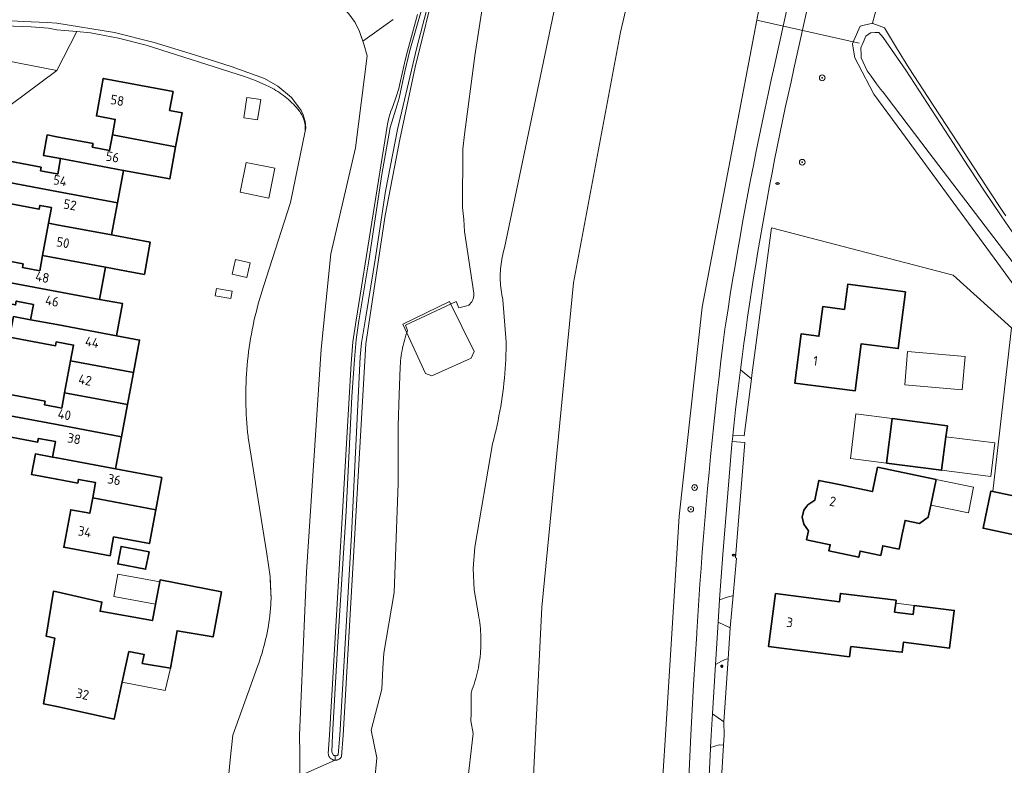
# Model space of a CAD drawing. Header units: metres. Extents: x 152610 to 160096, y 456114 to 462495.
# Tile 919 of 938: x 158995 to 159133, y 460496 to 460601. Entities that reach past the tile are written whole.
import ezdxf
from ezdxf.enums import TextEntityAlignment as Align

# ---------------------------------------------------------------- set-up
doc = ezdxf.new("R2010")
doc.units = ezdxf.units.M
doc.header["$LTSCALE"] = 0.5
doc.layers.get('0').update_dxf_attribs({"linetype": 'CONTINUOUS'})
for name, color, linetype, lineweight in [('B-PV-GK-BESCHOEIING-G', 251, 'GK-BESCHOEIING-SO', 18), ('B-PV-GR-BEPLANTING_CULTUUR_BOSPLANTSOEN-GV', 251, 'CONTINUOUS', 18), ('B-PV-GR-BOOM-S', 251, 'CONTINUOUS', 25), ('B-PV-GR-BOS_LOOF-GV', 251, 'CONTINUOUS', 13), ('B-PV-IE-MEUBILAIR-S', 251, 'CONTINUOUS', 25), ('B-PV-IE-TERREINAFSCHEIDING_KUNSTMATIG_HEKWERK-G', 251, 'IE-TERREINAFSCHEIDING_KUNSTMATIG-SO', 18), ('B-PV-KW-KUNSTWERK_DUIKER-G', 251, 'CONTINUOUS', 18), ('B-PV-OG-BEBOUWING-GV', 6, 'CONTINUOUS', 35), ('B-PV-OG-BEBOUWING-T18', 1, 'CONTINUOUS', 18), ('B-PV-OG-BEBOUWING_BUNKER-GV', 251, 'CONTINUOUS', 18), ('B-PV-OG-BEBOUWING_OVERBOUWING-GV', 251, 'CONTINUOUS', 18), ('B-PV-OG-BEBOUWING_SCHUUR-GV', 251, 'CONTINUOUS', 18), ('B-PV-OG-TERREIN_BEGROEID-GV', 251, 'CONTINUOUS', 18), ('B-PV-OG-TERREIN_OEVER-GV', 251, 'CONTINUOUS', 18), ('B-PV-OG-WATER_SLOOT-GV', 251, 'CONTINUOUS', 18), ('B-PV-VH-GESLOTENVERHARDING_ASFALT-GV', 251, 'CONTINUOUS', 18), ('B-PV-VH-HALFVERHARDING_GRASBETONSTEEN-GV', 251, 'CONTINUOUS', 18), ('B-PV-VH-OPENVERHARDING_BETONSTRAATSTEEN-GV', 251, 'CONTINUOUS', 18), ('B-PV-VH-OPENVERHARDING_STRAATBAKSTEEN-GV', 251, 'CONTINUOUS', 18)]:
    doc.layers.add(name, color=color, linetype=linetype, lineweight=lineweight)
doc.styles.add('NLCS-ISO', font='NLCS-ISO.ttf')
doc.styles.add('NLCS-ISO-M750-T18', font='NLCS-ISO.ttf', dxfattribs={"height": 1.35})
doc.linetypes.add('GK-BESCHOEIING-SO', pattern='A,18,-3,[1,NLCS.SHX,S=0.6,R=0,X=0,Y=0],-3', length=24)
doc.linetypes.add('IE-TERREINAFSCHEIDING_KUNSTMATIG-SO', pattern='A,4,[82,NLCS.SHX,S=0.75,R=90,X=0,Y=0],4,-2', length=10)

# ---------------------------------------------------------------- blocks, each defined once
blk = doc.blocks.new('SIE-MEUBILAIR_PAAL_LICHTMAST-SO')
for points in [[(-0.62, 0), (-1, 0)], [(-0.71, 0.71), (-0.44, 0.44)], [(0, 1), (0, 0.62)], [(0.44, 0.44), (0.71, 0.71)], [(1, 0), (0.62, 0)], [(-0.71, -0.71), (-0.44, -0.44)], [(0, -0.62), (0, -1)], [(0.44, -0.44), (0.71, -0.71)]]:
    blk.add_lwpolyline(points)
blk.add_circle((0, 0), 0.5)
blk = doc.blocks.new('SIE-MEUBILAIR_PUT_RIOOLPUT-SO')
blk.add_ellipse((0, 0), major_axis=(1.25, 0), ratio=0.54)
at = {"style": 'NLCS-ISO'}
blk.add_text('ri', height=0.75, dxfattribs=at).set_placement((-0.04, 0.07), align=Align.MIDDLE_CENTER)
blk = doc.blocks.new('SGR-BOOM_GBKN-SO')
at = {"linetype": 'ByBlock', "lineweight": 18}
h = blk.add_hatch(color=0, dxfattribs=at)
h.dxf.hatch_style = 1
edge = h.paths.add_edge_path()
edge.add_arc((0, 0), 0.25, 0, 360)
at = {"color": 0, "linetype": 'ByBlock', "lineweight": 18}
for radius in [2, 0.25]:
    blk.add_circle((0, 0), radius, dxfattribs=at)
at = {"color": 0, "linetype": 'ByBlock', "lineweight": 18, "style": 'NLCS-ISO'}
blk.add_attdef('SOORT', (2.5, 0), '', height=1.5, dxfattribs=at)

msp = doc.modelspace()

# ---------------------------------------------------------------- linework, layer by layer
at = {"layer": 'B-PV-GK-BESCHOEIING-G', "flags": 128}
for points in [[(159046.719, 459975.895), (159048.956, 459981.317), (159049.25, 459984.138), (159049.39, 459985.458), (159049.61, 459988.058), (159052.882, 459994.173), (159054.001, 460000), (159055.867, 460043.718), (159057.832, 460096.682), (159059.843, 460122.971), (159060.796, 460151.719), (159064.147, 460207.593), (159066.785, 460253.866), (159069.488, 460310.024), (159070.612, 460363.859), (159068.141, 460406.658), (159066.808, 460431.164), (159066.006, 460472.225), (159067.352, 460500), (159068.224, 460517.98), (159072.712, 460563.561), (159079.319, 460598.81), (159087.708, 460634.417), (159093.917, 460681.48), (159097.359, 460714.725), (159101.909, 460759.335), (159108.142, 460812.675), (159109.977, 460825.58), (159112.653, 460844.514), (159114.45, 460850.831), (159117.312, 460860.418), (159118.679, 460865.866), (159121.35, 460873.994), (159127.116, 460888.955), (159130.801, 460897.575)], [(159067.352, 460500), (159068.224, 460517.98), (159072.712, 460563.561), (159079.319, 460598.81), (159087.708, 460634.417), (159093.917, 460681.48), (159097.359, 460714.725), (159101.909, 460759.335), (159108.142, 460812.675), (159109.977, 460825.58), (159112.653, 460844.514), (159114.45, 460850.831), (159117.312, 460860.418), (159118.679, 460865.866), (159121.35, 460873.994), (159127.116, 460888.955), (159130.801, 460897.575)], [(159085.64, 460500), (159087.576, 460530.764), (159090.816, 460560.138), (159098.805, 460602.236), (159105.175, 460633.017), (159110.35, 460679.267), (159115.669, 460728.169), (159119.921, 460770.268), (159121.25, 460770.087)], [(158972.488, 460638.699), (158973.219, 460634.067), (158973.466, 460629.677), (158974.157, 460625.226), (158974.844, 460623.616), (158975.269, 460622.126), (158975.25, 460621.099), (158975.132, 460618.964), (158975.819, 460617.091), (158976.706, 460615.944), (158979.228, 460613.108), (158981.386, 460610.834), (158983.079, 460609.487), (158987.795, 460607.237), (158987.595, 460606.693), (158991.987, 460605.309), (158991.887, 460604.846), (158997.568, 460603.906), (159000, 460604.084), (159009.831, 460603.875), (159009.897, 460605.01), (159023.642, 460605.421), (159026.704, 460605.531), (159028.714, 460605.432), (159029.573, 460605.334), (159030.74, 460605.155), (159030.577, 460604.199), (159037.124, 460602.476), (159037.66, 460603.561), (159038.989, 460603.009), (159040.285, 460602.214), (159041.111, 460601.403), (159041.986, 460600.187), (159042.584, 460598.889), (159043.248, 460596.96), (159043.653, 460595.49), (159042.049, 460582.561), (159038.569, 460567.627), (159037.183, 460554.256), (159035.132, 460522.961), (159034.151, 460500), (159034.164, 460499.325), (159034.181, 460498.048), (159034.191, 460496.771), (159034.192, 460495.494), (159034.186, 460494.218), (159034.171, 460492.941), (159034.149, 460491.664), (159034.118, 460490.388), (159034.08, 460489.112), (159034.034, 460487.836), (159033.979, 460486.56), (159033.917, 460485.285), (159033.846, 460484.01), (159033.768, 460482.736), (159033.682, 460481.462), (159033.587, 460480.189), (159033.485, 460478.916), (159032.218, 460454.291), (159032.224, 460454.159), (159032.236, 460453.798), (159032.24, 460453.436), (159032.235, 460453.075), (159032.223, 460452.714), (159032.202, 460452.353), (159032.174, 460451.993), (159032.138, 460451.633), (159032.094, 460451.275), (159032.041, 460450.917), (159031.981, 460450.561), (159031.913, 460450.206), (159031.838, 460449.853), (159031.754, 460449.501), (159031.663, 460449.152), (159031.564, 460448.804), (159031.457, 460448.459), (159031.342, 460448.116), (159031.221, 460447.776), (159031.091, 460447.439), (159030.954, 460447.104), (159030.81, 460446.773), (159030.659, 460446.445), (159030.5, 460446.121), (159030.334, 460445.8), (159030.161, 460445.482), (159029.981, 460445.169), (159029.915, 460445.058), (159029.726, 460444.751), (159029.53, 460444.447), (159029.327, 460444.148), (159029.117, 460443.854), (159028.902, 460443.564), (159028.679, 460443.279), (159028.451, 460443), (159028.216, 460442.725), (159027.976, 460442.455), (159027.729, 460442.191), (159027.477, 460441.933), (159027.219, 460441.68), (159026.955, 460441.433), (159026.686, 460441.192), (159026.412, 460440.956), (159026.133, 460440.727), (159025.849, 460440.504), (159025.559, 460440.288), (159025.265, 460440.078), (159024.967, 460439.875), (159024.664, 460439.678), (159024.357, 460439.488), (159024.045, 460439.304), (159023.73, 460439.128), (159023.411, 460438.959), (159023.284, 460438.906), (159023.116, 460438.843), (159022.945, 460438.787), (159022.771, 460438.739), (159022.596, 460438.699), (159022.419, 460438.667), (159022.241, 460438.643), (159022.062, 460438.626), (159021.882, 460438.618), (159021.702, 460438.618), (159021.523, 460438.625), (159021.343, 460438.641), (159021.165, 460438.664), (159020.988, 460438.696), (159020.813, 460438.735), (159020.639, 460438.782), (159020.003, 460439.03), (159019.417, 460439.382), (159019.384, 460439.406), (159019.242, 460439.515), (159019.104, 460439.63), (159018.972, 460439.752), (159018.846, 460439.879), (159018.725, 460440.012), (159018.61, 460440.15), (159018.502, 460440.293), (159018.4, 460440.441), (159018.304, 460440.593), (159018.216, 460440.749), (159018.134, 460440.909), (159018.06, 460441.072), (159017.993, 460441.239), (159017.934, 460441.408), (159017.882, 460441.58), (159017.838, 460441.754), (159017.802, 460441.93), (159017.799, 460441.949), (159017.771, 460442.126), (159017.751, 460442.305), (159017.74, 460442.484), (159017.736, 460442.663), (159017.74, 460442.842), (159017.752, 460443.021), (159017.773, 460443.2), (159017.801, 460443.377), (159017.837, 460443.553), (159017.88, 460443.727), (159017.932, 460443.898), (159017.991, 460444.068), (159018.058, 460444.234), (159018.132, 460444.398), (159018.213, 460444.558), (159018.301, 460444.714), (159018.396, 460444.866), (159018.498, 460445.014), (159018.606, 460445.157), (159018.721, 460445.295), (159018.842, 460445.428), (159018.968, 460445.555), (159019.284, 460445.967), (159019.593, 460446.384), (159019.895, 460446.805), (159020.192, 460447.231), (159020.481, 460447.662), (159020.764, 460448.097), (159021.04, 460448.536), (159021.31, 460448.979), (159021.572, 460449.427), (159021.828, 460449.879), (159022.076, 460450.334), (159022.318, 460450.793), (159022.552, 460451.256), (159022.78, 460451.723), (159023, 460452.193), (159023.212, 460452.666), (159023.418, 460453.142), (159023.616, 460453.622), (159023.806, 460454.105), (159023.99, 460454.59), (159024.165, 460455.078), (159024.333, 460455.569), (159024.494, 460456.063), (159024.647, 460456.559), (159024.792, 460457.057), (159024.93, 460457.557), (159025.06, 460458.059), (159025.182, 460458.564), (159025.296, 460459.07), (159025.402, 460459.578), (159025.501, 460460.087), (159025.592, 460460.598), (159025.675, 460461.11), (159025.75, 460461.624), (159025.817, 460462.138), (159025.876, 460462.654), (159025.599, 460464.87), (159025.097, 460467.438), (159024.46, 460469.488), (159023.282, 460472.032), (159022.762, 460472.977), (159022.534, 460473.968), (159022.509, 460474.915), (159022.597, 460475.884), (159022.753, 460476.381), (159023.36, 460477.058), (159023.873, 460478.084), (159024.102, 460479.341), (159024.249, 460482.334), (159023.741, 460487.269), (159023.647, 460488.801), (159023.845, 460490.673), (159024.394, 460496.534), (159024.79, 460499.999), (159024.79, 460500), (159026.86, 460505.851), (159028.242, 460509.662), (159028.411, 460510.124), (159028.573, 460510.589), (159028.727, 460511.056), (159028.874, 460511.526), (159029.013, 460511.998), (159029.144, 460512.473), (159029.267, 460512.949), (159029.383, 460513.427), (159029.491, 460513.908), (159029.591, 460514.389), (159029.683, 460514.873), (159029.768, 460515.358), (159029.844, 460515.844), (159029.913, 460516.331), (159029.973, 460516.82), (159030.026, 460517.309), (159030.071, 460517.799), (159030.107, 460518.29), (159030.136, 460518.781), (159030.151, 460519.11), (159030.028, 460522.313), (159029.568, 460525.486), (159026.937, 460541.841), (159026.922, 460541.968), (159026.854, 460542.592), (159026.794, 460543.217), (159026.742, 460543.843), (159026.698, 460544.469), (159026.662, 460545.096), (159026.634, 460545.723), (159026.613, 460546.351), (159026.601, 460546.978), (159026.597, 460547.606), (159026.601, 460548.234), (159026.613, 460548.862), (159026.633, 460549.49), (159026.66, 460550.117), (159026.696, 460550.744), (159026.74, 460551.37), (159026.792, 460551.996), (159026.852, 460552.621), (159026.919, 460553.245), (159026.995, 460553.868), (159027.078, 460554.491), (159027.17, 460555.112), (159027.269, 460555.732), (159027.377, 460556.351), (159027.492, 460556.968), (159027.615, 460557.584), (159027.746, 460558.198), (159027.884, 460558.81), (159028.031, 460559.421), (159028.185, 460560.029), (159028.347, 460560.636), (159028.517, 460561.24), (159028.694, 460561.843), (159028.879, 460562.443), (159029.072, 460563.04), (159029.272, 460563.635), (159029.48, 460564.228), (159032.882, 460574.857), (159034.949, 460584.895)], [(159054.001, 460000), (159055.867, 460043.718), (159057.832, 460096.682), (159059.843, 460122.971), (159060.796, 460151.719), (159064.147, 460207.593), (159066.785, 460253.866), (159069.488, 460310.024), (159070.612, 460363.859), (159068.141, 460406.658), (159066.808, 460431.164), (159066.006, 460472.225), (159067.352, 460500)], [(159071.405, 460000), (159072.765, 460027.886), (159074.554, 460065.078), (159075.912, 460095.401), (159078.157, 460141.555), (159080.854, 460196.661), (159083.719, 460252.522), (159085.998, 460300.346), (159087.504, 460331.468), (159088.007, 460362.514), (159086.043, 460406.281), (159084.19, 460451.833), (159085.001, 460489.846), (159085.64, 460500)]]:
    msp.add_lwpolyline(points, dxfattribs=at)
at = {"layer": 'B-PV-GR-BEPLANTING_CULTUUR_BOSPLANTSOEN-GV', "flags": 128}
for points in [[(159060.807, 460608.234), (159058.814, 460595.502), (159057.348, 460584.439), (159057.127, 460582.378), (159057.096, 460574.182), (159057.262, 460572.494), (159057.342, 460570.8), (159058.665, 460562.12), (159058.672, 460562.044), (159058.677, 460561.923), (159058.675, 460561.802), (159058.664, 460561.682), (159058.645, 460561.562), (159058.618, 460561.444), (159058.584, 460561.328), (159058.542, 460561.214), (159058.493, 460561.103), (159058.436, 460560.996), (159058.372, 460560.893), (159058.302, 460560.794), (159058.226, 460560.7), (159058.143, 460560.612), (159058.055, 460560.529), (159057.961, 460560.452), (159057.863, 460560.381), (159056.564, 460560.073), (159056.171, 460560.958), (159049.049, 460557.603), (159049.362, 460556.887), (159049.238, 460556.541), (159049.121, 460556.193), (159049.012, 460555.842), (159048.91, 460555.489), (159048.816, 460555.134), (159048.73, 460554.777), (159048.652, 460554.418), (159048.582, 460554.058), (159048.519, 460553.696), (159048.465, 460553.333), (159048.418, 460552.968), (159048.379, 460552.603), (159048.348, 460552.237), (159048.326, 460551.87), (159048.318, 460551.709), (159048.168, 460547.857), (159048.035, 460543.48), (159048.017, 460535.359), (159047.48, 460520.041), (159046.015, 460511.516), (159045.851, 460509.409), (159045.752, 460506.459), (159044.251, 460500.699), (159045.038, 460496.779), (159043.424, 460479.635)], [(159034.186, 460494.263), (159039.157, 460496.464), (159039.113, 460496.466), (159039.024, 460496.477), (159038.937, 460496.496), (159038.852, 460496.523), (159038.77, 460496.557), (159038.691, 460496.598), (159038.617, 460496.647), (159038.547, 460496.702), (159038.482, 460496.763), (159038.422, 460496.829), (159038.369, 460496.901), (159038.323, 460496.977), (159038.284, 460497.057), (159038.252, 460497.14), (159038.227, 460497.226), (159038.211, 460497.313), (159038.202, 460497.402), (159038.364, 460500), (159041.421, 460552.217), (159041.671, 460555.282), (159042.119, 460558.324), (159046.509, 460585.861), (159046.708, 460586.761), (159047.015, 460587.698), (159047.177, 460588.13), (159047.602, 460589.291), (159047.8, 460589.858), (159048.11, 460590.902), (159048.341, 460591.948), (159048.579, 460592.994), (159048.825, 460594.037), (159049.079, 460595.079), (159049.341, 460596.119), (159049.61, 460597.156), (159049.887, 460598.192), (159050.172, 460599.226), (159050.464, 460600.257), (159050.765, 460601.286)], [(159057.701, 460492.545), (159058.585, 460500.238), (159058.26, 460502.002), (159058.324, 460503.064), (159058.299, 460504.919), (159058.299, 460505.19), (159058.299, 460505.505), (159058.308, 460505.883), (159058.454, 460506.43), (159058.588, 460506.801), (159058.714, 460507.176), (159058.833, 460507.552), (159058.944, 460507.932), (159059.047, 460508.313), (159059.143, 460508.696), (159059.231, 460509.082), (159059.311, 460509.468), (159059.383, 460509.857), (159059.447, 460510.247), (159059.503, 460510.638), (159059.552, 460511.03), (159059.592, 460511.423), (159059.625, 460511.817), (159059.649, 460512.211), (159059.666, 460512.606), (159059.674, 460513.001), (159059.675, 460513.396), (159059.668, 460513.791), (159059.652, 460514.186), (159059.629, 460514.58), (159059.597, 460514.974), (159059.558, 460515.367), (159059.511, 460515.759), (159059.455, 460516.151), (159059.392, 460516.541), (159059.329, 460516.889), (159058.736, 460520.439), (159058.583, 460523.419), (159058.806, 460526.394), (159061.317, 460540.957), (159061.486, 460541.603), (159061.648, 460542.251), (159061.801, 460542.902), (159061.947, 460543.554), (159062.085, 460544.207), (159062.216, 460544.862), (159062.338, 460545.519), (159062.453, 460546.177), (159062.559, 460546.837), (159062.658, 460547.497), (159062.749, 460548.159), (159062.832, 460548.822), (159062.907, 460549.486), (159062.974, 460550.15), (159063.033, 460550.816), (159063.084, 460551.482), (159063.127, 460552.149), (159063.162, 460552.816), (159063.189, 460553.483), (159063.208, 460554.151), (159063.219, 460554.819), (159063.222, 460555.23), (159062.754, 460561.181), (159062.736, 460561.26), (159062.665, 460561.584), (159062.602, 460561.91), (159062.547, 460562.237), (159062.499, 460562.566), (159062.46, 460562.895), (159062.429, 460563.226), (159062.405, 460563.557), (159062.39, 460563.888), (159062.382, 460564.22), (159062.383, 460564.552), (159062.391, 460564.884), (159062.408, 460565.216), (159062.433, 460565.547), (159062.465, 460565.877), (159062.506, 460566.206), (159062.554, 460566.535), (159062.61, 460566.862), (159062.674, 460567.188), (159062.747, 460567.512), (159062.826, 460567.834), (159062.914, 460568.154), (159063.009, 460568.472), (159069.908, 460601.61)], [(158992.766, 460594.838), (158996.413, 460594.128), (159000, 460593.429), (159002.799, 460598.921), (159000, 460599.122), (158998.825, 460599.359), (158996.387, 460599.578), (158992.701, 460599.694)], [(159047.315, 460600.606), (159043.043, 460597.556), (159043.247, 460596.96), (159043.653, 460595.49), (159042.049, 460582.561), (159038.569, 460567.627), (159037.183, 460554.256), (159035.132, 460522.961), (159034.151, 460500), (159034.163, 460499.325), (159034.181, 460498.048), (159034.191, 460496.771), (159034.192, 460495.495)]]:
    msp.add_lwpolyline(points, dxfattribs=at)
at = {"layer": 'B-PV-GR-BOS_LOOF-GV', "flags": 128}
for points in [[(159066.808, 460431.164), (159066.006, 460472.225), (159067.352, 460500), (159068.224, 460517.98), (159072.712, 460563.561), (159079.319, 460598.81), (159087.708, 460634.417), (159093.917, 460681.48), (159097.359, 460714.725), (159101.909, 460759.335), (159106.644, 460799.858)], [(159043.424, 460479.635), (159045.038, 460496.779), (159044.251, 460500.699), (159045.752, 460506.459), (159045.851, 460509.409), (159046.015, 460511.516), (159047.48, 460520.041), (159048.017, 460535.359), (159048.035, 460543.48), (159048.168, 460547.857), (159048.318, 460551.709), (159048.326, 460551.87), (159048.348, 460552.237), (159048.379, 460552.603), (159048.418, 460552.968), (159048.465, 460553.333), (159048.519, 460553.696), (159048.582, 460554.058), (159048.652, 460554.418), (159048.73, 460554.777), (159048.816, 460555.134), (159048.91, 460555.489), (159049.012, 460555.842), (159049.121, 460556.193), (159049.238, 460556.541), (159049.362, 460556.887), (159049.049, 460557.603), (159056.171, 460560.958), (159056.564, 460560.073), (159057.863, 460560.381), (159057.961, 460560.452), (159058.055, 460560.529), (159058.143, 460560.612), (159058.226, 460560.7), (159058.302, 460560.794), (159058.372, 460560.893), (159058.436, 460560.996), (159058.493, 460561.103), (159058.542, 460561.214), (159058.584, 460561.328), (159058.618, 460561.444), (159058.645, 460561.562), (159058.664, 460561.682), (159058.675, 460561.802), (159058.677, 460561.923), (159058.672, 460562.044), (159058.665, 460562.12), (159057.342, 460570.8), (159057.262, 460572.494), (159057.096, 460574.182), (159057.127, 460582.378), (159057.348, 460584.439), (159058.814, 460595.502), (159060.807, 460608.234)], [(159053.466, 460606.203), (159050.432, 460593.869), (159048.267, 460583.717), (159046.195, 460573.038), (159043.478, 460554.987), (159040.315, 460500), (159040.077, 460497.004), (159040.071, 460496.993), (159040.026, 460496.916), (159039.975, 460496.843), (159039.916, 460496.776), (159039.853, 460496.713), (159039.784, 460496.657), (159039.71, 460496.608), (159039.632, 460496.565), (159039.55, 460496.529), (159039.466, 460496.501), (159039.379, 460496.48), (159039.291, 460496.467), (159039.202, 460496.462), (159039.157, 460496.464), (159034.186, 460494.263)], [(159069.908, 460601.61), (159063.009, 460568.472), (159062.914, 460568.154), (159062.826, 460567.834), (159062.747, 460567.512), (159062.674, 460567.188), (159062.61, 460566.862), (159062.554, 460566.535), (159062.506, 460566.206), (159062.465, 460565.877), (159062.433, 460565.547), (159062.408, 460565.216), (159062.391, 460564.884), (159062.383, 460564.552), (159062.382, 460564.22), (159062.39, 460563.888), (159062.405, 460563.557), (159062.429, 460563.226), (159062.46, 460562.895), (159062.499, 460562.566), (159062.547, 460562.237), (159062.602, 460561.91), (159062.665, 460561.584), (159062.736, 460561.26), (159062.754, 460561.181), (159063.222, 460555.23), (159063.219, 460554.819), (159063.208, 460554.151), (159063.189, 460553.483), (159063.162, 460552.816), (159063.127, 460552.149), (159063.084, 460551.482), (159063.033, 460550.816), (159062.974, 460550.15), (159062.907, 460549.486), (159062.832, 460548.822), (159062.749, 460548.159), (159062.658, 460547.497), (159062.559, 460546.837), (159062.453, 460546.177), (159062.338, 460545.519), (159062.216, 460544.862), (159062.085, 460544.207), (159061.947, 460543.554), (159061.801, 460542.902), (159061.648, 460542.251), (159061.486, 460541.603), (159061.317, 460540.957), (159058.806, 460526.394), (159058.583, 460523.419), (159058.736, 460520.439), (159059.329, 460516.889), (159059.392, 460516.541), (159059.455, 460516.151), (159059.511, 460515.759), (159059.558, 460515.367), (159059.597, 460514.974), (159059.629, 460514.58), (159059.652, 460514.186), (159059.668, 460513.791), (159059.675, 460513.396), (159059.674, 460513.001), (159059.666, 460512.606), (159059.649, 460512.211), (159059.625, 460511.817), (159059.592, 460511.423), (159059.552, 460511.03), (159059.503, 460510.638), (159059.447, 460510.247), (159059.383, 460509.857), (159059.311, 460509.468), (159059.231, 460509.082), (159059.143, 460508.696), (159059.047, 460508.313), (159058.944, 460507.932), (159058.833, 460507.552), (159058.714, 460507.176), (159058.588, 460506.801), (159058.454, 460506.43), (159058.308, 460505.883), (159058.299, 460505.505), (159058.299, 460505.19), (159058.299, 460504.919), (159058.324, 460503.064), (159058.26, 460502.002), (159058.585, 460500.238), (159057.701, 460492.545)]]:
    msp.add_lwpolyline(points, dxfattribs=at)
at = {"layer": 'B-PV-IE-TERREINAFSCHEIDING_KUNSTMATIG_HEKWERK-G', "flags": 128}
msp.add_lwpolyline([(159111.485, 460615.534), (159115.773, 460603.772), (159114.743, 460600.066)], dxfattribs=at)
at = {"layer": 'B-PV-KW-KUNSTWERK_DUIKER-G', "flags": 128}
msp.add_lwpolyline([(159112.906, 460597.276), (159098.477, 460600.506)], dxfattribs=at)
at = {"layer": 'B-PV-OG-BEBOUWING-GV', "flags": 128}
for points in [[(159016.365, 460590.482), (159006.546, 460592.311), (159005.567, 460587.047), (159008.23, 460586.55), (159007.822, 460584.355), (159016.725, 460582.692), (159017.618, 460587.483), (159015.867, 460587.807)], [(159000, 460584.12), (158998.649, 460584.371), (158998.113, 460581.481), (159000.53, 460581.031), (159009.394, 460579.382), (159015.883, 460578.174), (159016.725, 460582.692), (159007.822, 460584.355), (159007.419, 460582.19), (159005.001, 460582.64), (159005.1, 460583.172)], [(158997.809, 460579.85), (158991.323, 460581.057), (158990.778, 460578.129), (159000, 460576.411), (159008.545, 460574.819), (159009.394, 460579.382), (159000.53, 460581.031), (159000.128, 460578.868), (159000, 460578.892), (158997.71, 460579.318)], [(159000, 460576.411), (158990.778, 460578.129), (158990.247, 460575.277), (158997.519, 460573.925), (158997.617, 460574.454), (158999.249, 460574.15), (158998.839, 460571.948), (159000, 460571.732), (159007.703, 460570.297), (159008.545, 460574.819)], [(158997.998, 460567.426), (159006.862, 460565.775), (159009.811, 460565.226), (159012.323, 460564.758), (159013.147, 460569.284), (159010.653, 460569.748), (159007.703, 460570.297), (159000, 460571.732), (158998.839, 460571.948)], [(158995.281, 460566.256), (158988.792, 460567.465), (158988.252, 460564.563), (159000, 460562.375), (159006.02, 460561.253), (159006.862, 460565.775), (158997.998, 460567.426), (158997.598, 460565.275), (158995.18, 460565.726)], [(159000, 460562.375), (158988.252, 460564.563), (158987.714, 460561.676), (158994.202, 460560.467), (158994.3, 460560.997), (158996.718, 460560.547), (158996.315, 460558.383), (159000, 460557.697), (159008.422, 460556.129), (159009.264, 460560.649), (159006.02, 460561.253)], [(159119.412, 460562.316), (159111.279, 460563.366), (159110.823, 460559.835), (159107.768, 460560.23), (159107.229, 460556.055), (159104.71, 460556.38), (159103.82, 460549.49), (159112.332, 460548.408), (159113.183, 460555.003), (159118.38, 460554.332)], [(158996.315, 460558.383), (158993.897, 460558.833), (158993.359, 460555.945), (158999.837, 460554.738), (158999.936, 460555.269), (159002.354, 460554.819), (159001.947, 460552.631), (159010.811, 460550.98), (159011.66, 460555.526), (159008.422, 460556.129), (159000, 460557.697)], [(159010.811, 460550.98), (159001.947, 460552.631), (159001.106, 460548.109), (159009.965, 460546.459)], [(158998.386, 460546.943), (158991.908, 460548.149), (158991.366, 460545.245), (159000, 460543.637), (159009.12, 460541.938), (159009.965, 460546.459), (159001.106, 460548.109), (159000.706, 460545.962), (159000, 460546.094), (158998.287, 460546.411)], [(159000, 460543.637), (158991.366, 460545.245), (158990.832, 460542.379), (158997.31, 460541.172), (158997.408, 460541.703), (158999.826, 460541.253), (158999.417, 460539.067), (159000, 460538.958), (159008.275, 460537.415), (159009.12, 460541.938)], [(159125.301, 460543.479), (159117.546, 460544.48), (159116.739, 460538.232), (159124.494, 460537.23), (159125.098, 460541.91)], [(158999.417, 460539.067), (158997.003, 460539.517), (158996.461, 460536.623), (159000, 460535.961), (159002.939, 460535.413), (159003.038, 460535.945), (159005.457, 460535.493), (159005.052, 460533.329), (159013.917, 460531.677), (159014.763, 460536.206), (159008.275, 460537.415), (159000, 460538.958)], [(159115.466, 460537.639), (159114.751, 460534.223), (159109.85, 460535.249), (159107.234, 460535.797), (159106.648, 460532.998), (159105.667, 460532.365), (159105.088, 460531.598), (159104.883, 460530.619), (159105.09, 460529.656), (159105.746, 460528.691), (159105.486, 460527.448), (159108.813, 460526.751), (159108.631, 460525.88), (159112.84, 460524.999), (159113.022, 460525.87), (159115.929, 460525.261), (159116.214, 460526.622), (159118.494, 460526.144), (159118.938, 460528.264), (159119.339, 460530.177), (159121.375, 460529.751), (159122.6, 460530.628), (159122.956, 460532.328), (159123.707, 460535.913)], [(159131.708, 460534.239), (159131.42, 460534.299), (159130.323, 460529.062), (159139.279, 460527.187), (159140.19, 460531.538), (159140.376, 460532.424)], [(159013.917, 460531.677), (159005.052, 460533.329), (159004.65, 460531.177), (159001.961, 460531.678), (159000.982, 460526.409), (159007.489, 460525.198), (159007.985, 460527.851), (159013.026, 460526.909)], [(159012.977, 460525.757), (159009.049, 460526.512), (159008.576, 460524.057), (159012.504, 460523.302)], [(159023.197, 460520.138), (159014.546, 460521.8), (159013.942, 460518.651), (159013.453, 460516.104), (159006.094, 460517.411), (159006.358, 460518.689), (159000, 460520.114), (158999.518, 460520.221), (158998.496, 460513.919), (158999.746, 460513.614), (158998.115, 460504.409), (159000, 460503.994), (159008.059, 460502.22), (159009.22, 460507.493), (159010.153, 460511.731), (159012.276, 460511.335), (159012.032, 460510.083), (159015.987, 460509.401), (159016.917, 460514.659), (159021.98, 460513.786)], [(159118.101, 460518.953), (159110.26, 460519.915), (159110.102, 460518.707), (159101.12, 460519.88), (159100.15, 460512.45), (159111.517, 460511), (159111.724, 460512.431), (159117.096, 460511.857), (159118.943, 460511.634), (159119.112, 460513.036), (159125.609, 460512.239), (159126.257, 460517.519), (159120.619, 460518.211), (159120.466, 460516.96), (159117.873, 460517.278), (159118.043, 460518.525)]]:
    msp.add_lwpolyline(points, close=True, dxfattribs=at)
at = {"layer": 'B-PV-OG-BEBOUWING_BUNKER-GV', "flags": 128}
msp.add_lwpolyline([(159055.268, 460560.967), (159048.684, 460557.749), (159051.862, 460550.811), (159052.774, 460550.486), (159058.299, 460553), (159058.702, 460553.931)], close=True, dxfattribs=at)
at = {"layer": 'B-PV-OG-BEBOUWING_OVERBOUWING-GV', "flags": 128}
for points in [[(159028.7, 460589.343), (159026.753, 460589.649), (159026.302, 460586.781), (159028.249, 460586.474)], [(159030.664, 460579.688), (159026.657, 460580.493), (159025.815, 460576.301), (159029.822, 460575.497)], [(159127.788, 460553.218), (159119.709, 460553.928), (159119.297, 460549.236), (159127.376, 460548.527)], [(159117.546, 460544.48), (159112.442, 460545.139), (159111.657, 460538.889), (159116.739, 460538.232)], [(159131.987, 460541.085), (159125.098, 460541.91), (159124.494, 460537.23), (159131.419, 460536.335)], [(159128.986, 460534.835), (159123.707, 460535.913), (159122.956, 460532.328), (159128.254, 460531.247)], [(159014.495, 460521.532), (159008.568, 460522.598), (159008.006, 460519.475), (159013.897, 460518.416), (159013.942, 460518.651)], [(159120.619, 460518.211), (159118.043, 460518.525), (159117.873, 460517.278), (159120.466, 460516.96)], [(159012.276, 460511.335), (159010.153, 460511.731), (159009.22, 460507.493), (159009.202, 460507.413), (159015.25, 460506.275), (159015.987, 460509.401), (159012.032, 460510.083)]]:
    msp.add_lwpolyline(points, close=True, dxfattribs=at)
at = {"layer": 'B-PV-OG-BEBOUWING_SCHUUR-GV', "flags": 128}
for points in [[(159027.226, 460566.376), (159025.149, 460566.854), (159024.676, 460564.801), (159026.753, 460564.322)], [(159024.693, 460562.401), (159022.45, 460562.797), (159022.265, 460561.752), (159024.509, 460561.356)]]:
    msp.add_lwpolyline(points, close=True, dxfattribs=at)
at = {"layer": 'B-PV-OG-TERREIN_BEGROEID-GV', "flags": 128}
for points in [[(159119.921, 460770.268), (159115.669, 460728.169), (159110.35, 460679.267), (159105.175, 460633.017), (159098.805, 460602.236), (159098.477, 460600.506), (159090.816, 460560.138), (159087.576, 460530.764), (159085.64, 460500), (159085.001, 460489.846), (159084.19, 460451.833), (159086.043, 460406.281)], [(159107.48, 460610.7), (159103.72, 460593.67), (159103.306, 460591.846), (159102.9, 460590.019), (159102.501, 460588.192), (159102.111, 460586.362), (159101.728, 460584.531), (159101.353, 460582.698), (159100.986, 460580.863), (159100.627, 460579.027), (159100.276, 460577.19), (159099.932, 460575.351), (159099.597, 460573.511), (159099.269, 460571.669), (159098.949, 460569.826), (159098.637, 460567.981), (159098.333, 460566.135), (159098.037, 460564.288), (159097.749, 460562.439), (159097.468, 460560.59), (159097.196, 460558.739), (159096.931, 460556.887), (159096.675, 460555.034), (159096.426, 460553.179), (159096.185, 460551.324), (159097.733, 460550.082), (159097.797, 460550.591), (159100.578, 460571.295), (159126.128, 460564.638), (159134.312, 460557.228), (159131.708, 460534.239), (159140.376, 460532.424)], [(159088.718, 460489.926), (159089.186, 460500), (159089.597, 460507.106), (159090.041, 460514.21), (159090.055, 460514.453), (159090.191, 460516.702), (159090.335, 460518.949), (159090.487, 460521.197), (159090.647, 460523.444), (159090.814, 460525.69), (159090.99, 460527.935), (159091.174, 460530.18), (159091.366, 460532.425), (159091.565, 460534.668), (159091.773, 460536.911), (159091.989, 460539.153), (159092.212, 460541.395), (159092.444, 460543.635), (159092.683, 460545.875), (159092.931, 460548.114), (159093.186, 460550.352), (159093.449, 460552.589), (159093.721, 460554.825), (159094, 460557.06), (159094.126, 460557.891), (159094.44, 460559.915), (159094.761, 460561.938), (159095.09, 460563.96), (159095.427, 460565.98), (159095.772, 460567.999), (159096.124, 460570.016), (159096.485, 460572.033), (159096.854, 460574.047), (159097.23, 460576.061), (159097.614, 460578.073), (159098.006, 460580.083), (159098.406, 460582.092), (159098.814, 460584.099), (159099.229, 460586.104), (159099.653, 460588.108), (159100.084, 460590.111), (159100.523, 460592.111), (159100.97, 460594.11), (159104.4, 460609.69)], [(159136.687, 460560.484), (159132.389, 460566.339), (159125.695, 460575.459), (159118.869, 460584.759), (159114.949, 460590.099), (159112.757, 460594.31), (159112.3, 460595.187), (159112.154, 460596.007), (159111.946, 460597.17), (159112.145, 460597.633), (159113.021, 460599.661), (159114.743, 460600.066), (159115.773, 460603.772)]]:
    msp.add_lwpolyline(points, dxfattribs=at)
at = {"layer": 'B-PV-OG-TERREIN_OEVER-GV', "flags": 128}
for points in [[(159053.496, 460607.642), (159050.635, 460596.67), (159048.912, 460589.312), (159047.92, 460585.147), (159046.228, 460576.46), (159044.859, 460567.141), (159043.508, 460559.086), (159042.857, 460555.115), (159042.661, 460553.187), (159041.443, 460528.161), (159039.821, 460500), (159039.586, 460497.209), (159039.376, 460497.079), (159039.161, 460497.113), (159039.157, 460496.464), (159039.202, 460496.462), (159039.291, 460496.467), (159039.379, 460496.48), (159039.466, 460496.501), (159039.55, 460496.529), (159039.632, 460496.565), (159039.71, 460496.608), (159039.784, 460496.657), (159039.853, 460496.713), (159039.916, 460496.776), (159039.975, 460496.843), (159040.026, 460496.916), (159040.071, 460496.993), (159040.077, 460497.004), (159040.315, 460500), (159043.478, 460554.987), (159046.195, 460573.038), (159048.267, 460583.717), (159050.432, 460593.869), (159053.466, 460606.203)], [(159050.765, 460601.286), (159050.464, 460600.257), (159050.172, 460599.226), (159049.887, 460598.192), (159049.61, 460597.156), (159049.341, 460596.119), (159049.079, 460595.079), (159048.825, 460594.037), (159048.579, 460592.994), (159048.341, 460591.948), (159048.11, 460590.902), (159047.8, 460589.858), (159047.602, 460589.291), (159047.177, 460588.13), (159047.015, 460587.698), (159046.708, 460586.761), (159046.509, 460585.861), (159042.119, 460558.324), (159041.671, 460555.282), (159041.421, 460552.217), (159038.364, 460500), (159038.202, 460497.402), (159038.211, 460497.313), (159038.227, 460497.226), (159038.252, 460497.14), (159038.284, 460497.057), (159038.323, 460496.977), (159038.369, 460496.901), (159038.422, 460496.829), (159038.482, 460496.763), (159038.547, 460496.702), (159038.617, 460496.647), (159038.691, 460496.598), (159038.77, 460496.557), (159038.852, 460496.523), (159038.937, 460496.496), (159039.024, 460496.477), (159039.113, 460496.466), (159039.157, 460496.464), (159039.161, 460497.113), (159038.946, 460497.148), (159038.704, 460497.648), (159038.784, 460500), (159039.536, 460513.104), (159040.716, 460531.419), (159041.506, 460547.595), (159041.867, 460552.815), (159041.965, 460553.9), (159042.144, 460555.602), (159042.519, 460558.212), (159043.903, 460566.688), (159045.743, 460578.795), (159046.915, 460585.391), (159047.338, 460586.769), (159047.89, 460588.616), (159048.183, 460589.54), (159048.947, 460593.3), (159049.679, 460596.249), (159052.165, 460604.92)], [(158992.701, 460599.694), (158996.387, 460599.578), (158998.825, 460599.359), (159000, 460599.122), (159002.799, 460598.921), (159004.753, 460598.694), (159008.691, 460597.982), (159012.565, 460596.98), (159026.393, 460592.595), (159027.964, 460592.012), (159029.493, 460591.329), (159029.736, 460591.217), (159030.019, 460591.079), (159030.297, 460590.933), (159030.572, 460590.781), (159030.842, 460590.622), (159031.109, 460590.456), (159031.371, 460590.283), (159031.629, 460590.104), (159031.882, 460589.918), (159032.13, 460589.725), (159032.373, 460589.527), (159032.611, 460589.322), (159032.844, 460589.111), (159033.072, 460588.895), (159033.293, 460588.672), (159033.51, 460588.445), (159033.72, 460588.211), (159033.924, 460587.973), (159034.122, 460587.729), (159034.186, 460587.642), (159034.289, 460587.492), (159034.385, 460587.338), (159034.474, 460587.179), (159034.556, 460587.017), (159034.631, 460586.851), (159034.699, 460586.682), (159034.759, 460586.51), (159034.812, 460586.336), (159034.856, 460586.16), (159034.894, 460585.982), (159034.923, 460585.802), (159034.944, 460585.622), (159034.957, 460585.44), (159034.962, 460585.258), (159034.96, 460585.077), (159034.949, 460584.895), (159035.044, 460585.371), (159034.946, 460586.244), (159034.653, 460587.207), (159034.394, 460587.79), (159033.001, 460589.639), (159031.122, 460591.229), (159029.21, 460592.3), (159024.543, 460593.99), (159019.39, 460595.614), (159013.718, 460597.369), (159008.111, 460598.767), (159000, 460600.056), (158998.645, 460600.183), (158995.281, 460600.3), (158992.058, 460600.517)], [(159133.517, 460573.001), (159133.291, 460573.341), (159130.92, 460576.911), (159130.659, 460577.31), (159125.166, 460585.691), (159123.287, 460588.558), (159119.863, 460593.784), (159118.145, 460596.628), (159116.456, 460599.425), (159115.683, 460599.715), (159114.816, 460600.039), (159114.743, 460600.066), (159113.021, 460599.661), (159112.145, 460597.633), (159111.946, 460597.17), (159112.154, 460596.007), (159112.3, 460595.187), (159112.757, 460594.31), (159114.949, 460590.099), (159118.869, 460584.759), (159125.695, 460575.459), (159132.389, 460566.339), (159136.687, 460560.484)], [(159139.695, 460559.633), (159122.745, 460581.853), (159122.742, 460581.857), (159117.708, 460588.456), (159116.246, 460590.372), (159116.21, 460590.419), (159115.906, 460590.817), (159115.346, 460591.569), (159114.583, 460592.629), (159114.034, 460593.391), (159113.188, 460595.191), (159113.173, 460595.576), (159113.131, 460596.626), (159113.443, 460597.343), (159113.831, 460598.233), (159114.466, 460598.728), (159114.554, 460598.73), (159115.089, 460598.745), (159115.666, 460598.761), (159116.248, 460598.064), (159119.447, 460593.473), (159126.14, 460583.17), (159127.591, 460580.936), (159130.422, 460576.578), (159132.881, 460572.994), (159138.556, 460564.724)]]:
    msp.add_lwpolyline(points, dxfattribs=at)
at = {"layer": 'B-PV-OG-WATER_SLOOT-GV', "flags": 128}
for points in [[(159106.644, 460799.858), (159101.909, 460759.335), (159097.359, 460714.725), (159093.917, 460681.48), (159087.708, 460634.417), (159079.319, 460598.81), (159072.712, 460563.561), (159068.224, 460517.98), (159067.352, 460500), (159066.006, 460472.225), (159066.808, 460431.164)], [(159086.043, 460406.281), (159084.19, 460451.833), (159085.001, 460489.846), (159085.64, 460500), (159087.576, 460530.764), (159090.816, 460560.138), (159098.477, 460600.506), (159098.805, 460602.236), (159105.175, 460633.017), (159110.35, 460679.267), (159115.669, 460728.169), (159119.921, 460770.268)], [(159052.165, 460604.92), (159049.679, 460596.249), (159048.947, 460593.3), (159048.183, 460589.54), (159047.89, 460588.616), (159047.338, 460586.769), (159046.915, 460585.391), (159045.743, 460578.795), (159043.903, 460566.688), (159042.519, 460558.212), (159042.144, 460555.602), (159041.965, 460553.9), (159041.867, 460552.815), (159041.506, 460547.595), (159040.716, 460531.419), (159039.536, 460513.104), (159038.784, 460500), (159038.704, 460497.648), (159038.946, 460497.148), (159039.161, 460497.113), (159039.376, 460497.079), (159039.586, 460497.209), (159039.821, 460500), (159041.443, 460528.161), (159042.661, 460553.187), (159042.857, 460555.115), (159043.508, 460559.086), (159044.859, 460567.141), (159046.228, 460576.46), (159047.92, 460585.147), (159048.912, 460589.312), (159050.635, 460596.67), (159053.496, 460607.642)], [(159034.192, 460495.495), (159034.191, 460496.771), (159034.181, 460498.048), (159034.163, 460499.325), (159034.151, 460500), (159035.132, 460522.961), (159037.183, 460554.256), (159038.569, 460567.627), (159042.049, 460582.561), (159043.653, 460595.49), (159043.247, 460596.96), (159043.043, 460597.556), (159042.584, 460598.889), (159041.986, 460600.187), (159041.111, 460601.403)], [(158992.058, 460600.517), (158995.281, 460600.3), (158998.645, 460600.183), (159000, 460600.056), (159008.111, 460598.767), (159013.718, 460597.369), (159019.39, 460595.614), (159024.543, 460593.99), (159029.21, 460592.3), (159031.122, 460591.229), (159033.001, 460589.639), (159034.394, 460587.79), (159034.653, 460587.207), (159034.946, 460586.244), (159035.044, 460585.371), (159034.949, 460584.895), (159032.882, 460574.857), (159029.48, 460564.228), (159029.272, 460563.635), (159029.072, 460563.04), (159028.879, 460562.443), (159028.694, 460561.843), (159028.517, 460561.24), (159028.347, 460560.636), (159028.185, 460560.029), (159028.031, 460559.421), (159027.884, 460558.81), (159027.746, 460558.198), (159027.615, 460557.584), (159027.492, 460556.968), (159027.377, 460556.351), (159027.269, 460555.732), (159027.17, 460555.112), (159027.078, 460554.491), (159026.995, 460553.868), (159026.919, 460553.245), (159026.852, 460552.621), (159026.792, 460551.996), (159026.74, 460551.37), (159026.696, 460550.744), (159026.66, 460550.117), (159026.633, 460549.49), (159026.613, 460548.862), (159026.601, 460548.234), (159026.597, 460547.606), (159026.601, 460546.978), (159026.613, 460546.351), (159026.634, 460545.723), (159026.662, 460545.096), (159026.698, 460544.469), (159026.742, 460543.843), (159026.794, 460543.217), (159026.854, 460542.592), (159026.922, 460541.968), (159026.937, 460541.841), (159029.568, 460525.486), (159030.028, 460522.313), (159030.045, 460521.88), (159030.151, 460519.11), (159030.136, 460518.781), (159030.107, 460518.29), (159030.071, 460517.799), (159030.026, 460517.309), (159029.973, 460516.819), (159029.913, 460516.331), (159029.844, 460515.844), (159029.767, 460515.358), (159029.683, 460514.873), (159029.591, 460514.389), (159029.491, 460513.907), (159029.383, 460513.427), (159029.267, 460512.949), (159029.144, 460512.473), (159029.013, 460511.998), (159028.874, 460511.526), (159028.727, 460511.056), (159028.573, 460510.589), (159028.411, 460510.124), (159028.242, 460509.662), (159026.86, 460505.851), (159024.79, 460500), (159024.394, 460496.534), (159023.845, 460490.673)], [(159138.556, 460564.724), (159132.881, 460572.994), (159130.422, 460576.578), (159127.591, 460580.936), (159126.14, 460583.17), (159119.447, 460593.473), (159116.248, 460598.064), (159115.666, 460598.761), (159115.089, 460598.745), (159114.554, 460598.73), (159114.466, 460598.728), (159113.831, 460598.233), (159113.443, 460597.343), (159113.131, 460596.626), (159113.173, 460595.576), (159113.188, 460595.191), (159114.034, 460593.391), (159114.583, 460592.629), (159115.346, 460591.569), (159115.906, 460590.817), (159116.21, 460590.419), (159116.246, 460590.372), (159117.708, 460588.456), (159122.742, 460581.857), (159122.745, 460581.853), (159139.695, 460559.633)]]:
    msp.add_lwpolyline(points, dxfattribs=at)
at = {"layer": 'B-PV-VH-GESLOTENVERHARDING_ASFALT-GV', "flags": 128}
for points in [[(159091.172, 460481.872), (159091.95, 460498.1), (159091.959, 460498.253), (159092.064, 460500), (159092.24, 460502.99), (159092.674, 460509.918), (159093.048, 460515.865), (159093.244, 460518.999), (159093.29, 460519.73), (159093.7, 460525.38), (159094.981, 460540.89), (159095.023, 460541.288), (159095.101, 460542.034), (159095.111, 460542.132), (159095.302, 460543.894), (159095.511, 460545.753), (159095.728, 460547.611), (159095.953, 460549.468), (159096.185, 460551.324), (159096.426, 460553.179), (159096.675, 460555.034), (159096.931, 460556.887), (159097.196, 460558.739), (159097.468, 460560.59), (159097.749, 460562.439), (159098.037, 460564.288), (159098.333, 460566.135), (159098.637, 460567.981), (159098.949, 460569.826), (159099.269, 460571.669), (159099.597, 460573.511), (159099.932, 460575.351), (159100.276, 460577.19), (159100.627, 460579.027), (159100.986, 460580.863), (159101.353, 460582.698), (159101.728, 460584.531), (159102.111, 460586.362), (159102.501, 460588.192), (159102.9, 460590.019), (159103.306, 460591.846), (159103.72, 460593.67), (159107.48, 460610.7)], [(159104.4, 460609.69), (159100.97, 460594.11), (159100.523, 460592.111), (159100.084, 460590.111), (159099.653, 460588.108), (159099.229, 460586.104), (159098.814, 460584.099), (159098.406, 460582.092), (159098.006, 460580.083), (159097.614, 460578.073), (159097.23, 460576.061), (159096.854, 460574.047), (159096.485, 460572.033), (159096.124, 460570.016), (159095.772, 460567.999), (159095.427, 460565.98), (159095.09, 460563.96), (159094.761, 460561.938), (159094.44, 460559.915), (159094.126, 460557.891), (159094, 460557.06), (159093.721, 460554.825), (159093.449, 460552.589), (159093.186, 460550.352), (159092.931, 460548.114), (159092.683, 460545.875), (159092.444, 460543.635), (159092.212, 460541.395), (159091.989, 460539.153), (159091.773, 460536.911), (159091.565, 460534.668), (159091.366, 460532.425), (159091.174, 460530.18), (159090.99, 460527.935), (159090.814, 460525.69), (159090.647, 460523.444), (159090.487, 460521.197), (159090.335, 460518.949), (159090.191, 460516.702), (159090.055, 460514.453), (159090.041, 460514.21), (159089.597, 460507.106), (159089.186, 460500), (159088.718, 460489.926)]]:
    msp.add_lwpolyline(points, dxfattribs=at)
at = {"layer": 'B-PV-VH-HALFVERHARDING_GRASBETONSTEEN-GV', "flags": 128}
for points in [[(159093.872, 460501.868), (159094.465, 460510.721), (159094.168, 460510.657), (159093.519, 460510.369), (159092.674, 460509.918), (159092.24, 460502.99)], [(159093.823, 460498.599), (159093.207, 460498.613), (159092.591, 460498.461), (159091.959, 460498.253), (159091.95, 460498.1), (159091.172, 460481.872), (159091.488, 460481.071), (159091.83, 460480.571), (159092.201, 460480.191), (159092.663, 460479.922)]]:
    msp.add_lwpolyline(points, close=True, dxfattribs=at)
at = {"layer": 'B-PV-VH-OPENVERHARDING_BETONSTRAATSTEEN-GV', "flags": 128}
for points in [[(159097.733, 460550.082), (159096.185, 460551.324), (159095.953, 460549.468), (159095.728, 460547.611), (159095.511, 460545.753), (159095.302, 460543.894), (159095.111, 460542.132), (159096.721, 460542.066)], [(159096.786, 460541.126), (159095.023, 460541.288), (159094.981, 460540.89), (159093.7, 460525.38), (159093.29, 460519.73), (159093.244, 460518.999), (159094.336, 460519.382), (159095.056, 460519.553), (159095.146, 460519.634), (159095.619, 460524.848), (159095.477, 460524.918)], [(159094.757, 460515.076), (159095.146, 460519.634), (159095.056, 460519.553), (159094.336, 460519.382), (159093.244, 460518.999), (159093.048, 460515.865)], [(159094.757, 460515.076), (159093.048, 460515.865), (159092.674, 460509.918), (159093.519, 460510.369), (159094.168, 460510.657), (159094.465, 460510.721)], [(159093.872, 460501.868), (159092.24, 460502.99), (159092.064, 460500), (159091.959, 460498.253), (159092.591, 460498.461), (159093.207, 460498.613), (159093.823, 460498.599), (159093.895, 460499.997)]]:
    msp.add_lwpolyline(points, close=True, dxfattribs=at)
at = {"layer": 'B-PV-VH-OPENVERHARDING_STRAATBAKSTEEN-GV', "flags": 128}
msp.add_lwpolyline([(158979.956, 460578.498), (159000, 460593.429), (158996.413, 460594.128), (158992.766, 460594.838)], dxfattribs=at)

# ---------------------------------------------------------------- block references
at = {"layer": 'B-PV-GR-BOOM-S', "xscale": 0.2, "yscale": 0.2, "zscale": 0.2}
for p in [(159107.691, 460592.389), (159104.879, 460580.524), (159089.739, 460534.795), (159089.203, 460531.736)]:
    msp.add_blockref('SGR-BOOM_GBKN-SO', p, dxfattribs=at)
at = {"layer": 'B-PV-IE-MEUBILAIR-S', "xscale": 0.2, "yscale": 0.2, "zscale": 0.2}
for name, p in [('SIE-MEUBILAIR_PUT_RIOOLPUT-SO', (159101.395, 460577.548)), ('SIE-MEUBILAIR_PUT_RIOOLPUT-SO', (159095.27, 460525.283)), ('SIE-MEUBILAIR_PAAL_LICHTMAST-SO', (159093.56, 460509.671))]:
    msp.add_blockref(name, p, dxfattribs=at)

# ---------------------------------------------------------------- texts
at = {"layer": 'B-PV-OG-BEBOUWING-T18', "style": 'NLCS-ISO-M750-T18'}
for s, rotation, p in [('58', 349.5, (159008.514, 460589.222)), ('56', 349.5, (159007.847, 460581.272)), ('54', 349.5, (159000.464, 460577.938)), ('52', 349.5, (159001.866, 460574.549)), ('50', 349.5, (159000.876, 460569.23)), ('48', 349.5, (158997.973, 460564.359)), ('46', 349.5, (158999.349, 460561.016)), ('44', 349.5, (159004.974, 460555.231)), ('1', 352.7, (159106.744, 460552.615)), ('42', 349.5, (159003.984, 460549.913)), ('40', 349.4, (159001.074, 460545.044)), ('38', 349.5, (159002.444, 460541.659)), ('36', 349.4, (159008.08, 460535.915)), ('2', 348.2, (159109.171, 460532.849)), ('34', 349.5, (159003.929, 460528.587)), ('3', 352.6, (159103.114, 460515.841)), ('32', 347.6, (159003.624, 460505.756))]:
    msp.add_text(s, height=1.35, rotation=rotation, dxfattribs=at).set_placement(p, align=Align.MIDDLE)

doc.saveas('drawing.dxf')
